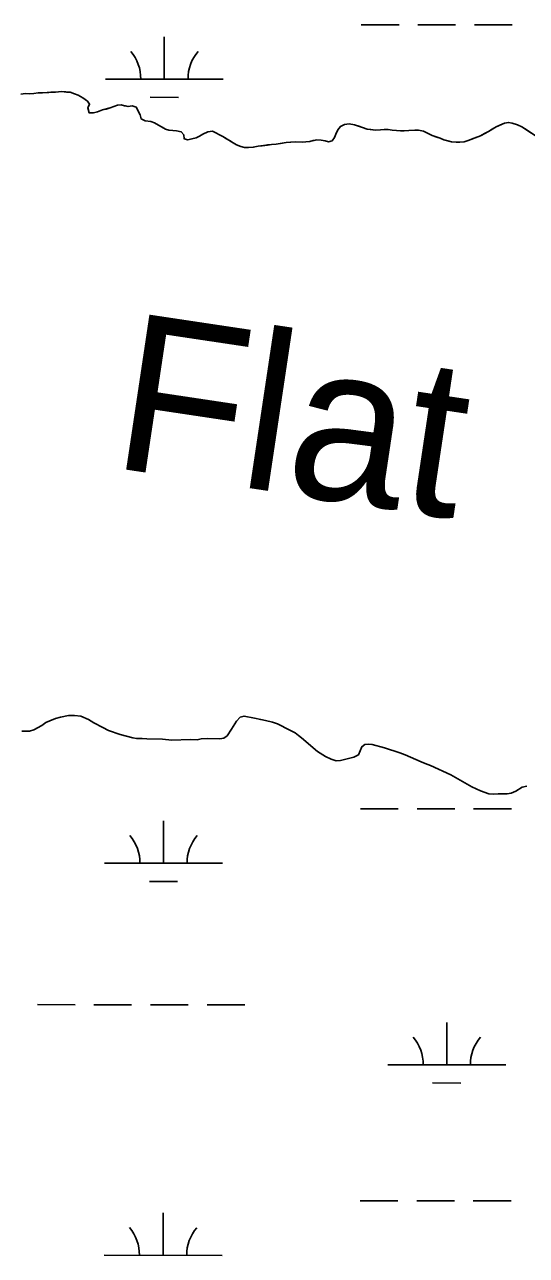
# Model space of a CAD drawing. Extents: x 3148686 to 3186545, y 916144 to 941516.
# Drawn here: x 3162767 to 3163193, y 925580 to 926624 of the extents above; entities that cross this region are included whole.
import ezdxf

# ---------------------------------------------------------------- set-up
doc = ezdxf.new("R2010")
doc.units = 0
for name, color, linetype in [('V-RIVR-IDEN', 7, 'Continuous'), ('V-SITE-VEGE', 7, 'Continuous'), ('V-TOPO-SHOR', 7, 'Continuous'), ('V-WETL-SWMP', 7, 'Continuous')]:
    doc.layers.add(name, color=color, linetype=linetype)

msp = doc.modelspace()

# ---------------------------------------------------------------- linework, layer by layer
at = {"layer": 'V-SITE-VEGE'}
for points in [[(3163092.8, 926534.1), (3163085.8, 926533.7), (3163078.7, 926534.5), (3163075.3, 926535), (3163072.1, 926535), (3163068.8, 926534.6), (3163064.8, 926534.4), (3163057.5, 926535.3), (3163053.7, 926536.7), (3163046.8, 926538.8), (3163042.2, 926539.8), (3163038.4, 926539.2), (3163034.9, 926537.6), (3163032.7, 926534.8), (3163031.1, 926531), (3163029.8, 926528.2), (3163027.8, 926525.2), (3163024.8, 926524.6), (3163021.9, 926525.4), (3163018.5, 926526), (3163014.9, 926526.2), (3163009, 926524.9), (3163005.6, 926524.5), (3163002.4, 926524.3), (3162997.1, 926524.5), (3162989, 926524), (3162980.3, 926522.6), (3162976.3, 926522.2), (3162965, 926520.7), (3162961, 926519.9), (3162956.9, 926519.7), (3162953.5, 926519.7), (3162950.3, 926520.4), (3162946.8, 926522), (3162944, 926523.6), (3162935, 926529.1), (3162926.5, 926533.4), (3162922.5, 926533.1), (3162918.2, 926530.9), (3162915.4, 926529.3), (3162912.6, 926527.9), (3162908.9, 926526.9), (3162905.5, 926526.3), (3162902.3, 926527.1), (3162902.1, 926530.3), (3162899.9, 926533), (3162895.8, 926533.8), (3162889.4, 926534.5), (3162886.4, 926535.3), (3162877.3, 926540.6), (3162874.1, 926541.8), (3162869.3, 926542.4), (3162866, 926543.9), (3162865, 926547.5), (3162861.7, 926554), (3162858.2, 926555), (3162854.8, 926554.4), (3162848.9, 926555.9), (3162845.7, 926555.5), (3162839.6, 926553.3), (3162833.2, 926551.5), (3162828.9, 926550), (3162825.3, 926549.2), (3162821.7, 926549.2), (3162820.7, 926553.2), (3162822.1, 926556.4), (3162820.3, 926559.1), (3162816.3, 926561.9), (3162812.3, 926564.2), (3162809.2, 926565.2), (3162805.6, 926566.6), (3162798.2, 926567.1), (3162793.3, 926566.7), (3162782.2, 926566), (3162778.4, 926566.2), (3162774.7, 926565.6), (3162771.1, 926565.2), (3162767.7, 926565.4), (3162763.8, 926564.9)], [(3163205.2, 926526.5), (3163188.9, 926537.3), (3163185.1, 926538.8), (3163180.7, 926540.2), (3163177.4, 926541), (3163174, 926540.4), (3163166.9, 926537.3), (3163160.4, 926533.3), (3163153.6, 926529.7), (3163143.4, 926525.7), (3163139.8, 926524.5), (3163136.2, 926524.1), (3163133.1, 926524.1), (3163129.1, 926524.4), (3163122.7, 926526.2), (3163119.6, 926527.6), (3163112.8, 926529.9), (3163105.5, 926533.4), (3163101.1, 926534.4), (3163097.9, 926534.4), (3163092.8, 926534.1)], [(3162764.6, 926024.4), (3162767.9, 926024.4), (3162771.1, 926024.5), (3162774.8, 926025.5), (3162781.5, 926029.1), (3162785, 926031.7), (3162788.3, 926033.2), (3162793.2, 926035.2), (3162797.5, 926036.4), (3162804.2, 926037.7), (3162809.4, 926037.8), (3162814.7, 926037.2), (3162821.2, 926034.4), (3162825.6, 926031.5), (3162833.3, 926027.6), (3162838.1, 926024.9), (3162848, 926021.5), (3162858.7, 926018.7), (3162862, 926018.3), (3162866.8, 926018.2), (3162870.7, 926017.8), (3162883.9, 926017.6), (3162892, 926016.9), (3162907.4, 926017.3), (3162913.5, 926017.2), (3162916.9, 926017.8), (3162921.8, 926018.1), (3162932.6, 926018), (3162936, 926018.4), (3162938.7, 926020.6), (3162942.6, 926026.2), (3162946.8, 926033), (3162949.9, 926036.2), (3162953.1, 926037.2), (3162962, 926035.5), (3162967.3, 926034.2), (3162971.3, 926033.5), (3162977.4, 926032), (3162981.4, 926030.6), (3162991.9, 926025.3), (3162996.4, 926022.9), (3162999.4, 926020.8), (3163002, 926018.7), (3163015.4, 926007.2), (3163022.3, 926003), (3163027.1, 926000.7), (3163031.4, 925999.3), (3163035, 925999.6), (3163041.7, 926001.2), (3163046.2, 926002.5), (3163050.1, 926004.3), (3163053, 926011.2), (3163055.5, 926013.2), (3163058.5, 926013.5), (3163061.8, 926013.1), (3163072.3, 926010.3), (3163085.2, 926005.9), (3163089.7, 926004.2), (3163103.4, 925998.3), (3163106.8, 925997.1), (3163111.3, 925995.2), (3163128.6, 925987.3), (3163146.5, 925977.1), (3163153.8, 925973.8), (3163160.9, 925971.2), (3163164.7, 925971), (3163168.6, 925971.3), (3163176.3, 925971.2), (3163179.6, 925971.8), (3163183.6, 925973.6), (3163189.2, 925976.8), (3163193, 925977.7)]]:
    msp.add_lwpolyline(points, dxfattribs=at)
at = {"layer": 'V-TOPO-SHOR'}
for points in [[(3162771.1, 926565.2), (3162767.7, 926565.4), (3162763.8, 926564.9)], [(3163097.9, 926534.4), (3163092.8, 926534.1), (3163089, 926533.9), (3163085.8, 926533.7), (3163082.5, 926534.1), (3163078.7, 926534.5), (3163075.3, 926535), (3163072.1, 926535), (3163068.8, 926534.6), (3163064.8, 926534.4), (3163060.6, 926534.9), (3163057.5, 926535.3), (3163053.7, 926536.7), (3163050.5, 926537.7), (3163046.8, 926538.8), (3163042.2, 926539.8), (3163038.4, 926539.2), (3163034.9, 926537.6), (3163032.7, 926534.8), (3163031.1, 926531), (3163029.8, 926528.2), (3163027.8, 926525.2), (3163024.8, 926524.6), (3163021.9, 926525.4), (3163018.5, 926526), (3163014.9, 926526.2), (3163011.9, 926525.5), (3163009, 926524.9), (3163005.6, 926524.5), (3163002.4, 926524.3), (3162997.1, 926524.5), (3162992.5, 926524.2), (3162989, 926524), (3162984.2, 926523.2), (3162980.3, 926522.6), (3162976.3, 926522.2), (3162973.1, 926521.8), (3162968.6, 926521.1), (3162965, 926520.7), (3162961, 926519.9), (3162956.9, 926519.7), (3162953.5, 926519.7), (3162950.3, 926520.4), (3162946.8, 926522), (3162944, 926523.6), (3162940.8, 926525.5), (3162937.8, 926527.3), (3162935, 926529.1), (3162932.2, 926530.4), (3162929.3, 926532), (3162926.5, 926533.4), (3162922.5, 926533.1), (3162918.2, 926530.9), (3162915.4, 926529.3), (3162912.6, 926527.9), (3162908.9, 926526.9), (3162905.5, 926526.3), (3162902.3, 926527.1), (3162902.1, 926530.3), (3162899.9, 926533), (3162895.8, 926533.8), (3162892.6, 926534.2), (3162889.4, 926534.5), (3162886.4, 926535.3), (3162883.6, 926536.9), (3162880.7, 926538.7), (3162877.3, 926540.6), (3162874.1, 926541.8), (3162869.3, 926542.4), (3162866, 926543.9), (3162865, 926547.5), (3162863.4, 926550.6), (3162861.7, 926554), (3162858.2, 926555), (3162854.8, 926554.4), (3162851.8, 926555.1), (3162848.9, 926555.9), (3162845.7, 926555.5), (3162842.7, 926554.5), (3162839.6, 926553.3), (3162836.2, 926552.3), (3162833.2, 926551.5), (3162828.9, 926550), (3162825.3, 926549.2), (3162821.7, 926549.2), (3162820.7, 926553.2), (3162822.1, 926556.4), (3162820.3, 926559.1), (3162816.3, 926561.9), (3162812.3, 926564.2), (3162809.2, 926565.2), (3162805.6, 926566.6), (3162802.4, 926566.7), (3162798.2, 926567.1), (3162793.3, 926566.7), (3162789.3, 926566.5), (3162786, 926566.3), (3162782.2, 926566), (3162778.4, 926566.2), (3162774.7, 926565.6), (3162771.1, 926565.2)], [(3163196.6, 926532.2), (3163192.5, 926534.9), (3163188.9, 926537.3), (3163185.1, 926538.8), (3163180.7, 926540.2), (3163177.4, 926541), (3163174, 926540.4), (3163170.2, 926538.7), (3163166.9, 926537.3), (3163163.7, 926535.3), (3163160.4, 926533.3), (3163157, 926531.5), (3163153.6, 926529.7), (3163150.5, 926528.5), (3163147.5, 926527.3), (3163143.4, 926525.7), (3163139.8, 926524.5), (3163136.2, 926524.1), (3163133.1, 926524.1), (3163129.1, 926524.4), (3163126.1, 926525.2), (3163122.7, 926526.2), (3163119.6, 926527.6), (3163116.6, 926528.5), (3163112.8, 926529.9), (3163108.8, 926531.9), (3163105.5, 926533.4), (3163101.1, 926534.4), (3163097.9, 926534.4)], [(3162764.6, 926024.4), (3162767.9, 926024.4), (3162771.1, 926024.5), (3162774.8, 926025.5), (3162781.5, 926029.1), (3162785, 926031.7), (3162788.3, 926033.2), (3162793.2, 926035.2), (3162797.5, 926036.4), (3162804.2, 926037.7), (3162809.4, 926037.8), (3162814.7, 926037.2), (3162821.2, 926034.4), (3162825.6, 926031.5), (3162833.3, 926027.6), (3162838.1, 926024.9), (3162848, 926021.5), (3162858.7, 926018.7), (3162862, 926018.3), (3162866.8, 926018.2), (3162870.7, 926017.8), (3162883.9, 926017.6), (3162892, 926016.9), (3162907.4, 926017.3), (3162913.5, 926017.2), (3162916.9, 926017.8), (3162921.8, 926018.1), (3162932.6, 926018), (3162936, 926018.4), (3162938.7, 926020.6), (3162942.6, 926026.2), (3162946.8, 926033), (3162949.9, 926036.2), (3162953.1, 926037.2), (3162962, 926035.5), (3162967.3, 926034.2), (3162971.3, 926033.5), (3162977.4, 926032), (3162981.4, 926030.6), (3162991.9, 926025.3), (3162996.4, 926022.9), (3162999.4, 926020.8), (3163002, 926018.7), (3163015.4, 926007.2), (3163022.3, 926003), (3163027.1, 926000.7), (3163031.4, 925999.3), (3163035, 925999.6), (3163041.7, 926001.2), (3163046.2, 926002.5), (3163050.1, 926004.3), (3163053, 926011.2), (3163055.5, 926013.2), (3163058.5, 926013.5), (3163061.8, 926013.1), (3163072.3, 926010.3), (3163085.2, 926005.9), (3163089.7, 926004.2), (3163103.4, 925998.3), (3163106.8, 925997.1), (3163111.3, 925995.2), (3163128.6, 925987.3), (3163146.5, 925977.1), (3163153.8, 925973.8), (3163160.9, 925971.2), (3163164.7, 925971), (3163168.6, 925971.3), (3163176.3, 925971.2), (3163179.6, 925971.8), (3163183.6, 925973.6), (3163189.2, 925976.8), (3163193, 925977.7)]]:
    msp.add_lwpolyline(points, dxfattribs=at)
at = {"layer": 'V-WETL-SWMP'}
for p, q in [((3162885.5, 926577.7), (3162885.5, 926613.7)), ((3163052.6, 926623.9), (3163084.6, 926623.9)), ((3163100.6, 926623.9), (3163132.6, 926623.9)), ((3163148.6, 926623.8), (3163180.6, 926623.8)), ((3162835.5, 926577.7), (3162935.5, 926577.6)), ((3162873.5, 926562.3), (3162897.5, 926562.2)), ((3163051.9, 925958.6), (3163083.9, 925958.6)), ((3163099.9, 925958.5), (3163131.9, 925958.5)), ((3163147.9, 925958.5), (3163179.9, 925958.5)), ((3162884.8, 925912.3), (3162884.8, 925948.3)), ((3162834.8, 925912.4), (3162934.8, 925912.3)), ((3162872.8, 925896.9), (3162896.8, 925896.9)), ((3162777.8, 925792.4), (3162809.8, 925792.3)), ((3162825.8, 925792.3), (3162857.8, 925792.3)), ((3162873.8, 925792.3), (3162905.8, 925792.2)), ((3162921.8, 925792.2), (3162953.8, 925792.2)), ((3163125.1, 925741.3), (3163125.1, 925777.3)), ((3163075.1, 925741.3), (3163175.1, 925741.2)), ((3163113.1, 925725.9), (3163137.1, 925725.8)), ((3163051.6, 925625.9), (3163083.6, 925625.9)), ((3163099.6, 925625.9), (3163131.6, 925625.8)), ((3163147.6, 925625.8), (3163179.6, 925625.8)), ((3162884.5, 925579.7), (3162884.5, 925615.7)), ((3162834.5, 925579.7), (3162934.5, 925579.6))]:
    msp.add_line(p, q, dxfattribs=at)
for points in [[(3162763.8, 926564.9), (3162767.7, 926565.4), (3162771.1, 926565.2), (3162774.7, 926565.6), (3162778.4, 926566.2), (3162782.2, 926566), (3162786, 926566.3), (3162789.3, 926566.5), (3162793.3, 926566.7), (3162798.2, 926567.1), (3162802.4, 926566.7), (3162805.6, 926566.6), (3162809.2, 926565.2), (3162812.3, 926564.2), (3162816.3, 926561.9), (3162820.3, 926559.1), (3162822.1, 926556.4), (3162820.7, 926553.2), (3162821.7, 926549.2), (3162825.3, 926549.2), (3162828.9, 926550), (3162833.2, 926551.5), (3162836.2, 926552.3), (3162839.6, 926553.3), (3162842.7, 926554.5), (3162845.7, 926555.5), (3162848.9, 926555.9), (3162854.8, 926554.4), (3162858.2, 926555), (3162861.7, 926554), (3162863.4, 926550.6), (3162865, 926547.5), (3162866, 926543.9), (3162869.3, 926542.4), (3162874.1, 926541.8), (3162877.3, 926540.6), (3162880.7, 926538.7), (3162883.6, 926536.9), (3162886.4, 926535.3), (3162889.4, 926534.5), (3162895.8, 926533.8), (3162899.9, 926533), (3162902.1, 926530.3), (3162902.3, 926527.1), (3162905.5, 926526.3), (3162908.9, 926526.9), (3162912.6, 926527.9), (3162915.4, 926529.3), (3162918.2, 926530.9), (3162922.5, 926533.1), (3162926.5, 926533.4), (3162929.3, 926532), (3162932.2, 926530.4), (3162935, 926529.1), (3162937.8, 926527.3), (3162940.8, 926525.5), (3162944, 926523.6), (3162946.8, 926522), (3162950.3, 926520.4), (3162953.5, 926519.7), (3162956.9, 926519.7), (3162961, 926519.9), (3162965, 926520.7), (3162968.6, 926521.1)], [(3162968.6, 926521.1), (3162973.1, 926521.7), (3162976.3, 926522.2), (3162980.3, 926522.6), (3162984.2, 926523.2), (3162989, 926524), (3162992.5, 926524.2), (3162997.1, 926524.5), (3163002.4, 926524.3), (3163005.6, 926524.5), (3163009, 926524.9), (3163014.9, 926526.2), (3163018.5, 926526), (3163021.9, 926525.4), (3163024.8, 926524.6), (3163027.8, 926525.2), (3163029.8, 926528.2), (3163031.1, 926531), (3163032.7, 926534.8), (3163034.9, 926537.6), (3163038.4, 926539.2), (3163042.2, 926539.8), (3163046.8, 926538.8), (3163050.5, 926537.7), (3163053.7, 926536.7), (3163057.5, 926535.3), (3163060.6, 926534.9), (3163064.8, 926534.4), (3163068.8, 926534.6), (3163072.1, 926535), (3163075.3, 926535), (3163078.7, 926534.5), (3163082.5, 926534.1), (3163085.8, 926533.7), (3163089, 926533.9), (3163092.8, 926534.1), (3163097.9, 926534.4), (3163101.1, 926534.4), (3163105.5, 926533.4), (3163108.8, 926531.9), (3163112.8, 926529.9), (3163116.6, 926528.5), (3163119.6, 926527.6), (3163122.7, 926526.2), (3163126.1, 926525.2), (3163129.1, 926524.4), (3163133.1, 926524.1), (3163136.2, 926524.1), (3163139.8, 926524.5), (3163143.4, 926525.7), (3163147.5, 926527.3), (3163150.5, 926528.5), (3163153.6, 926529.7), (3163160.4, 926533.3), (3163163.7, 926535.3), (3163166.9, 926537.3), (3163170.2, 926538.7), (3163174, 926540.4), (3163177.4, 926541), (3163180.7, 926540.2), (3163185.1, 926538.8), (3163188.9, 926537.3), (3163196.6, 926532.2)], [(3162962, 926035.5), (3162953.1, 926037.2), (3162949.9, 926036.2), (3162946.8, 926033), (3162942.6, 926026.2), (3162938.7, 926020.6), (3162936, 926018.4), (3162932.6, 926018), (3162921.8, 926018.1), (3162916.9, 926017.8), (3162913.5, 926017.2), (3162907.4, 926017.3), (3162892, 926016.9), (3162883.9, 926017.6), (3162870.7, 926017.8), (3162866.8, 926018.2), (3162862, 926018.3), (3162858.7, 926018.7), (3162848, 926021.5), (3162838.1, 926024.9), (3162833.3, 926027.6), (3162825.6, 926031.5), (3162821.2, 926034.4), (3162814.7, 926037.2), (3162809.4, 926037.8), (3162804.2, 926037.7), (3162797.5, 926036.4), (3162793.2, 926035.2), (3162788.3, 926033.2), (3162785, 926031.7), (3162781.5, 926029.1), (3162774.8, 926025.5), (3162771.1, 926024.5), (3162767.9, 926024.4), (3162764.6, 926024.4)], [(3163193, 925977.7), (3163189.2, 925976.8), (3163183.6, 925973.6), (3163179.6, 925971.8), (3163176.3, 925971.2), (3163168.6, 925971.3), (3163164.7, 925971), (3163160.9, 925971.2), (3163153.8, 925973.8), (3163146.5, 925977.1), (3163128.6, 925987.3), (3163111.3, 925995.2), (3163106.8, 925997.1), (3163103.4, 925998.3), (3163089.7, 926004.2), (3163085.2, 926005.9), (3163072.3, 926010.3), (3163061.8, 926013.1), (3163058.5, 926013.5), (3163055.5, 926013.2), (3163053, 926011.2), (3163050.1, 926004.3), (3163046.2, 926002.5), (3163041.7, 926001.2), (3163035, 925999.6), (3163031.4, 925999.3), (3163027.1, 926000.7), (3163022.3, 926003), (3163015.4, 926007.2), (3163002, 926018.7), (3162999.4, 926020.8), (3162996.4, 926022.9), (3162991.9, 926025.3), (3162981.4, 926030.6), (3162977.4, 926032), (3162971.3, 926033.5), (3162967.3, 926034.2), (3162962, 926035.5)]]:
    msp.add_lwpolyline(points, dxfattribs=at)
for centre, start, end in [((3162830.3, 926578.2), 359.1678, 40.7115), ((3162940.8, 926578.1), 139.1678, 180.7115), ((3162829.6, 925912.9), 359.1678, 40.7115), ((3162940, 925912.8), 139.1678, 180.7115), ((3163069.9, 925741.8), 359.1678, 40.7115), ((3163180.3, 925741.7), 139.1678, 180.7115), ((3162829.2, 925580.2), 359.1678, 40.7115), ((3162939.7, 925580.1), 139.1678, 180.7115)]:
    msp.add_arc(centre, 35.2, start, end, dxfattribs=at)

# ---------------------------------------------------------------- texts
at = {"layer": 'V-RIVR-IDEN'}
msp.add_text('Flat', height=133, rotation=351.471, dxfattribs=at).set_placement((3162838.7, 926248.5))

doc.saveas('drawing.dxf')
